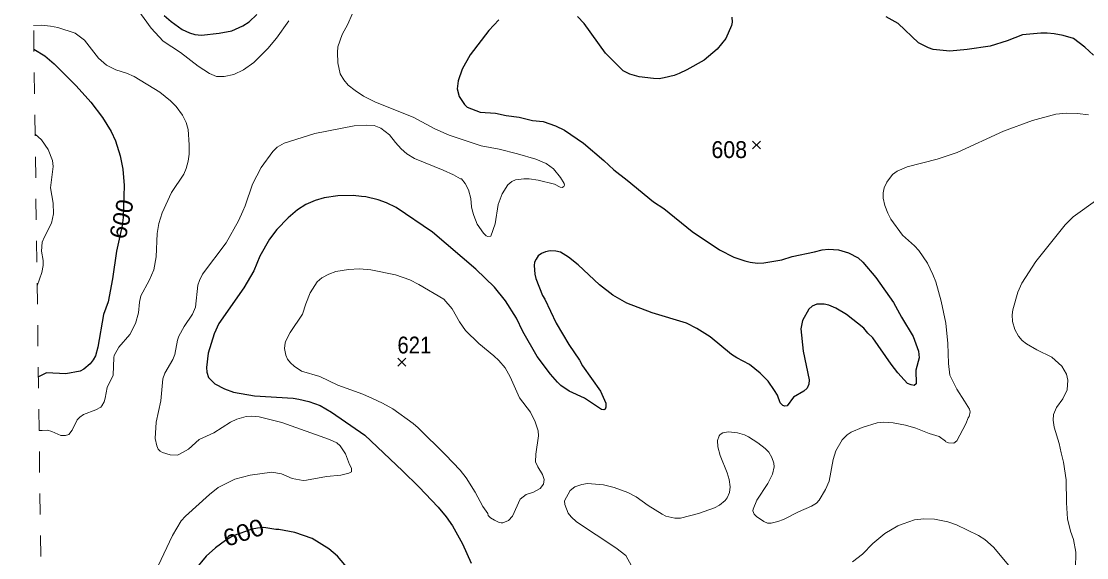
# Model space of a CAD drawing. Extents: x 294.2 to 320.3, y 7482.7 to 7510.7.
# Drawn here: x 294.25 to 299.31, y 7503.53 to 7506.08 of the extents above; entities that cross this region are included whole.
import ezdxf
from ezdxf.enums import TextEntityAlignment as Align

# ---------------------------------------------------------------- set-up
doc = ezdxf.new("R2010")
doc.units = 0
doc.header["$LTSCALE"] = 0.032
doc.linetypes.add('SHORT_DASHED', pattern=[2.7, 1.5, -1.2])
for name, color, linetype, lineweight in [('1', 7, 'Continuous', 25), ('2', 7, 'Continuous', 13), ('21', 7, 'Continuous', 25), ('22', 7, 'SHORT_DASHED', 13)]:
    doc.layers.add(name, color=color, linetype=linetype, lineweight=lineweight)
doc.layers.add('61', color=7, linetype='Continuous')

msp = doc.modelspace()

# ---------------------------------------------------------------- linework, layer by layer
at = {"layer": '1'}
for points in [[(294.93, 7506.1052), (294.9638, 7506.0756), (295.016, 7506.039), (295.0499, 7506.0228), (295.0765, 7506.0142), (295.1081, 7506.0121), (295.1908, 7506.0207), (295.2512, 7506.0326), (295.3034, 7506.0562), (295.3339, 7506.0745), (295.37, 7506.1089)], [(297.6273, 7506.0964), (297.629, 7506.0733), (297.6262, 7506.0566), (297.599, 7505.9958), (297.5574, 7505.9448), (297.4963, 7505.892), (297.4137, 7505.8463), (297.3776, 7505.8296), (297.3537, 7505.8199), (297.3066, 7505.8086), (297.2828, 7505.8043), (297.2545, 7505.8049), (297.1868, 7505.8135), (297.143, 7505.8258), (297.1114, 7505.8414), (297.027, 7505.9252), (296.9265, 7506.0661), (296.8938, 7506.1005)], [(298.5139, 7505.9742), (298.4168, 7506.0661), (298.3608, 7506.0984)], [(296.5199, 7506.0844), (296.4728, 7506.0333), (296.3835, 7505.9177), (296.3468, 7505.8499), (296.3263, 7505.794), (296.3219, 7505.7564), (296.3318, 7505.7203), (296.3568, 7505.6817), (296.3696, 7505.6693), (296.4323, 7505.6462), (296.5039, 7505.6403), (296.5554, 7505.629), (296.6175, 7505.621), (296.6807, 7505.6059), (296.7302, 7505.6016), (296.7901, 7505.5812), (296.8317, 7505.5592), (296.9219, 7505.4974), (297.019, 7505.4161), (297.0661, 7505.3715), (297.1305, 7505.3226), (297.2559, 7505.2194), (297.3042, 7505.1882), (297.4395, 7505.0785), (297.5681, 7504.9919), (297.637, 7504.9569), (297.6886, 7504.9386), (297.7141, 7504.9327), (297.7496, 7504.9284), (297.779, 7504.9295), (297.8644, 7504.9435), (297.9143, 7504.9596), (298.0203, 7504.9822), (298.0563, 7504.9919), (298.0868, 7504.9941), (298.1339, 7504.9913), (298.1811, 7504.9774), (298.2277, 7504.9532), (298.2499, 7504.9333), (298.312, 7504.8591), (298.3952, 7504.7408), (298.4331, 7504.6713), (298.4881, 7504.5786), (298.5143, 7504.5104), (298.5168, 7504.4778), (298.5015, 7504.4201), (298.5037, 7504.3545), (298.4932, 7504.347), (298.4798, 7504.3491), (298.4627, 7504.3566), (298.4455, 7504.3728), (298.4158, 7504.4061), (298.3847, 7504.4475)], [(299.3449, 7505.9161), (299.3043, 7505.9542), (299.25, 7505.9951), (299.2023, 7506.0096), (299.1585, 7506.0172), (299.1257, 7506.0215), (299.0947, 7506.021), (299.0082, 7506.0129), (298.935, 7505.9844)], [(294.3116, 7505.9445), (294.3634, 7505.913), (294.4071, 7505.875), (294.5123, 7505.7701), (294.5825, 7505.6928), (294.6368, 7505.6207), (294.6783, 7505.5543), (294.6993, 7505.5089), (294.7217, 7505.4387), (294.7332, 7505.3749), (294.7409, 7505.297), (294.736, 7505.1441), (294.7306, 7505.1069), (294.7038, 7504.9841), (294.6853, 7504.8539), (294.6642, 7504.7434), (294.6425, 7504.6847), (294.6151, 7504.5282), (294.6044, 7504.4879), (294.5935, 7504.4685), (294.578, 7504.4491), (294.5487, 7504.4243), (294.5308, 7504.4142), (294.4638, 7504.4024), (294.3718, 7504.4063), (294.3326, 7504.3874)], [(298.935, 7505.9844), (298.854, 7505.9586), (298.7453, 7505.9425), (298.6632, 7505.9349), (298.5838, 7505.9431), (298.5616, 7505.9506), (298.5139, 7505.9742)], [(298.0876, 7504.7287), (298.0661, 7504.7325), (298.0306, 7504.7325), (298.0084, 7504.7228), (297.9928, 7504.7094), (297.9626, 7504.6559), (297.9559, 7504.6161), (297.9665, 7504.5102), (297.9942, 7504.3736), (297.9936, 7504.3526), (297.9858, 7504.3338), (297.9698, 7504.3193), (297.9201, 7504.2908), (297.8907, 7504.2493), (297.8796, 7504.2477), (297.8696, 7504.252), (297.8568, 7504.2639), (297.8435, 7504.2999), (297.8302, 7504.323), (297.8003, 7504.3666), (297.7626, 7504.4058), (297.7107, 7504.4456), (297.6505, 7504.4774), (297.6261, 7504.494), (297.5243, 7504.5779), (297.4614, 7504.6177), (297.4117, 7504.643), (297.2495, 7504.692), (297.1291, 7504.7377), (297.062, 7504.7753), (296.998, 7504.8248), (296.8972, 7504.9195), (296.852, 7504.9561), (296.8132, 7504.9797), (296.7913, 7504.9851), (296.7636, 7504.9867), (296.7425, 7504.9824), (296.7231, 7504.9743), (296.7073, 7504.9625), (296.6973, 7504.9475), (296.6895, 7504.9329), (296.6878, 7504.9163), (296.6909, 7504.8754), (296.6953, 7504.855), (296.7272, 7504.7738), (296.7383, 7504.7572), (296.793, 7504.642), (296.8523, 7504.5416), (296.9028, 7504.4668), (296.9172, 7504.4404), (297.0032, 7504.3199), (297.0281, 7504.2624), (297.0281, 7504.243), (297.0248, 7504.2339), (297.0185, 7504.231), (297.0079, 7504.2331), (296.9267, 7504.2864), (296.8537, 7504.3192), (296.8146, 7504.3466), (296.7985, 7504.3617), (296.7652, 7504.3999), (296.7027, 7504.4843), (296.6346, 7504.6036), (296.604, 7504.6667), (296.5526, 7504.7485), (296.4991, 7504.8141), (296.4115, 7504.9001), (296.2048, 7505.075), (296.0328, 7505.1928), (295.9867, 7505.2143), (295.9462, 7505.2288), (295.8888, 7505.2433), (295.8672, 7505.2454), (295.8283, 7505.2502), (295.7548, 7505.2484), (295.69, 7505.2376), (295.6476, 7505.2263), (295.6027, 7505.2059), (295.563, 7505.1817), (295.5186, 7505.144), (295.4651, 7505.0881), (295.4301, 7505.0413), (295.3849, 7504.9607), (295.3563, 7504.8919), (295.3094, 7504.8107), (295.1895, 7504.6413), (295.1673, 7504.5918), (295.1399, 7504.5003), (295.1311, 7504.4326), (295.1333, 7504.41), (295.1411, 7504.3842), (295.1713, 7504.3546), (295.2162, 7504.3304), (295.2603, 7504.3153), (295.3587, 7504.297)], [(298.3847, 7504.4475), (298.2968, 7504.5735), (298.274, 7504.595), (298.2539, 7504.6196), (298.172, 7504.6846), (298.1215, 7504.7136), (298.0876, 7504.7287)], [(295.3587, 7504.297), (295.5435, 7504.2865), (295.5701, 7504.2817), (295.6181, 7504.2704), (295.672, 7504.2508), (295.7255, 7504.2194), (295.883, 7504.1107)], [(295.883, 7504.1107), (296.0627, 7503.9403), (296.1406, 7503.865), (296.2319, 7503.7677), (296.2697, 7503.7225), (296.2999, 7503.6795), (296.3473, 7503.5935), (296.3892, 7503.5026)], [(295.8065, 7503.4738), (295.7539, 7503.5356), (295.7123, 7503.5706), (295.634, 7503.619), (295.551, 7503.6486), (295.4744, 7503.6625), (295.461, 7503.6618), (295.4031, 7503.6709), (295.3737, 7503.6693), (295.3476, 7503.6639), (295.2575, 7503.6322), (295.2214, 7503.6104), (295.1745, 7503.5754), (295.1296, 7503.5351), (295.0771, 7503.4722)]]:
    msp.add_lwpolyline(points, dxfattribs=at)
at = {"layer": '2'}
for points in [[(294.79, 7506.1544), (294.8692, 7506.044), (294.926, 7505.9827), (295.0077, 7505.9284), (295.0913, 7505.8646), (295.1456, 7505.8288), (295.1789, 7505.8154), (295.2146, 7505.8148), (295.2619, 7505.825), (295.3066, 7505.846), (295.3557, 7505.8818), (295.4227, 7505.9476), (295.4636, 7505.9967), (295.523, 7506.0797)], [(295.8231, 7506.1104), (295.8026, 7506.0631), (295.7758, 7506.0146), (295.756, 7505.9559), (295.7534, 7505.9291), (295.7547, 7505.8793), (295.7669, 7505.8282), (295.7835, 7505.7988), (295.8052, 7505.7739), (295.8377, 7505.7477), (295.8773, 7505.7222), (295.9348, 7505.6928), (296.1136, 7505.6213), (296.2157, 7505.567), (296.2847, 7505.5357), (296.4367, 7505.4859), (296.5222, 7505.4693), (296.609, 7505.447), (296.6959, 7505.4221), (296.7457, 7505.401), (296.7808, 7505.3755), (296.814, 7505.3353), (296.8306, 7505.3072), (296.8325, 7505.2983), (296.8293, 7505.2918), (296.821, 7505.288), (296.8121, 7505.2893), (296.784, 7505.3027), (296.7074, 7505.3225), (296.6652, 7505.3283), (296.6384, 7505.3282), (296.5988, 7505.3237), (296.5822, 7505.3161), (296.5631, 7505.3002), (296.5356, 7505.2574), (296.5165, 7505.2063), (296.503, 7505.1144), (296.4819, 7505.0563)], [(294.336, 7504.1319), (294.3507, 7504.1328), (294.3761, 7504.135), (294.3961, 7504.1273), (294.4395, 7504.1081), (294.4612, 7504.1088), (294.4771, 7504.1139), (294.4925, 7504.1349), (294.5167, 7504.1834), (294.5289, 7504.1968), (294.5468, 7504.2084), (294.6055, 7504.2313), (294.6291, 7504.2441), (294.6342, 7504.2498), (294.6444, 7504.269), (294.6496, 7504.2869), (294.6591, 7504.3367), (294.6885, 7504.3954), (294.6904, 7504.4797), (294.693, 7504.4887), (294.7153, 7504.5289), (294.7664, 7504.5895), (294.7945, 7504.6406), (294.8079, 7504.6917), (294.8136, 7504.7428), (294.82, 7504.7734), (294.859, 7504.8449), (294.8807, 7504.896), (294.8922, 7504.9573), (294.8973, 7505.0684), (294.9055, 7505.1169), (294.9215, 7505.1667), (294.965, 7505.2637), (295.0237, 7505.3506), (295.0352, 7505.3774), (295.0441, 7505.4119), (295.0492, 7505.4464), (295.0498, 7505.4898), (295.0447, 7505.5626), (295.0352, 7505.5971), (295.0173, 7505.6315), (294.9867, 7505.673), (294.9605, 7505.6986), (294.91, 7505.74), (294.7881, 7505.8154), (294.7511, 7505.8307), (294.7013, 7505.846), (294.6566, 7505.8684), (294.6176, 7505.9028), (294.5525, 7505.9871), (294.5078, 7506.0204), (294.4258, 7506.048), (294.3897, 7506.0536), (294.3491, 7506.0584), (294.3101, 7506.0576)], [(299.2166, 7505.6404), (299.1668, 7505.6353), (299.0557, 7505.6066), (298.9178, 7505.5549), (298.6981, 7505.4534), (298.6036, 7505.4227), (298.4606, 7505.385)], [(299.3213, 7505.6328), (299.2702, 7505.6392), (299.2166, 7505.6404)], [(294.3267, 7504.8203), (294.3488, 7504.8832), (294.3552, 7504.9164), (294.3552, 7504.9407), (294.3469, 7504.9841), (294.3513, 7505.0275), (294.361, 7505.0531), (294.3942, 7505.1175), (294.4037, 7505.1616), (294.4024, 7505.2127), (294.3909, 7505.2855), (294.4024, 7505.387), (294.3999, 7505.4151), (294.3788, 7505.4681), (294.3475, 7505.5141), (294.3171, 7505.5404)], [(296.3957, 7505.1744), (296.3906, 7505.1948), (296.3868, 7505.2357), (296.3766, 7505.2765), (296.3607, 7505.3072), (296.3428, 7505.3282), (296.3377, 7505.3282), (296.3045, 7505.348), (296.2553, 7505.3704), (296.12, 7505.4246), (296.0835, 7505.4476), (296.0561, 7505.4712), (296.0287, 7505.5019), (296.0006, 7505.5383), (295.9591, 7505.5696), (295.9284, 7505.5817), (295.8914, 7505.5842), (295.8327, 7505.5804), (295.6462, 7505.5441), (295.5006, 7505.4987), (295.4668, 7505.4789), (295.4464, 7505.4585), (295.3908, 7505.3825), (295.3506, 7505.3034), (295.3148, 7505.1999), (295.3034, 7505.1757), (295.2829, 7505.129), (295.2242, 7505.025), (295.1118, 7504.8749), (295.0978, 7504.8462), (295.0907, 7504.8232), (295.0786, 7504.7185), (295.0646, 7504.6853), (295.0256, 7504.6272), (295.0007, 7504.5806), (294.9943, 7504.5627), (294.9809, 7504.4938), (294.9713, 7504.4695), (294.9336, 7504.4044), (294.9247, 7504.3788), (294.9209, 7504.3431), (294.9145, 7504.2741), (294.8928, 7504.172), (294.8877, 7504.0954), (294.8947, 7504.0596), (294.9024, 7504.0443), (294.9113, 7504.034), (294.9222, 7504.0283), (294.9592, 7504.0174), (294.9937, 7504.0161), (295.0026, 7504.0194), (295.0454, 7504.0436), (295.0971, 7504.0896), (295.1667, 7504.1215), (295.2459, 7504.1719), (295.2759, 7504.1873), (295.3193, 7504.1987), (295.3461, 7504.2007), (295.3819, 7504.1981), (295.4898, 7504.1707), (295.7165, 7504.0902), (295.7509, 7504.0743), (295.7669, 7504.0602), (295.7911, 7504.0213), (295.8103, 7503.9715), (295.8205, 7503.9536), (295.8199, 7503.9357), (295.8071, 7503.9293), (295.7701, 7503.921), (295.7011, 7503.9147), (295.6066, 7503.8961), (295.5913, 7503.8948), (295.5377, 7503.905), (295.4879, 7503.9262), (295.4419, 7503.9344), (295.3385, 7503.9198), (295.2657, 7503.9006), (295.1871, 7503.861), (295.1463, 7503.8291), (295.0311, 7503.7253), (295.0103, 7503.704), (294.9694, 7503.6344), (294.9011, 7503.4888)], [(298.4606, 7505.385), (298.4134, 7505.3653), (298.3904, 7505.3487), (298.3635, 7505.3129), (298.3514, 7505.2855), (298.3463, 7505.2625), (298.3469, 7505.237), (298.3546, 7505.2012), (298.368, 7505.1654), (298.3834, 7505.1374), (298.4389, 7505.0615), (298.4957, 7505.0109), (298.5155, 7504.988), (298.5564, 7504.9273), (298.5826, 7504.8743), (298.5959, 7504.8398), (298.6215, 7504.7466), (298.6439, 7504.6432), (298.6528, 7504.5461), (298.656, 7504.4504), (298.663, 7504.3961), (298.6962, 7504.329), (298.7326, 7504.2716), (298.7562, 7504.2333), (298.7594, 7504.2218), (298.7549, 7504.1988), (298.7498, 7504.193), (298.7383, 7504.1649), (298.6961, 7504.0837), (298.6828, 7504.073), (298.6566, 7504.0736), (298.6445, 7504.0781), (298.6432, 7504.0819), (298.6126, 7504.1036), (298.5641, 7504.1177), (298.5015, 7504.1439), (298.453, 7504.1586), (298.3942, 7504.1694), (298.347, 7504.1719), (298.3176, 7504.1688), (298.2461, 7504.1464), (298.195, 7504.1241), (298.1746, 7504.1119), (298.1516, 7504.0883), (298.1216, 7504.0353), (298.1081, 7503.9945), (298.089, 7503.8923), (298.0718, 7503.8515), (298.0424, 7503.801), (298.029, 7503.7876), (298.006, 7503.7735), (297.9447, 7503.7454), (297.8726, 7503.7091), (297.8464, 7503.6995), (297.8145, 7503.6925), (297.7966, 7503.6925), (297.7787, 7503.7001), (297.7442, 7503.7237), (297.7334, 7503.7346), (297.7276, 7503.7506), (297.7283, 7503.7595), (297.7455, 7503.8017), (297.7991, 7503.8802), (297.8202, 7503.9255), (297.8285, 7503.96), (297.8266, 7503.9779), (297.817, 7504.0047), (297.8029, 7504.029), (297.7857, 7504.0468), (297.7512, 7504.0743), (297.7066, 7504.103), (297.6881, 7504.1113), (297.6536, 7504.1221), (297.6115, 7504.1266), (297.5846, 7504.1209), (297.5719, 7504.1138), (297.5667, 7504.1068), (297.5585, 7504.0845), (297.5603, 7504.0558), (297.5725, 7504.0136), (297.6044, 7503.9319), (297.614, 7503.9), (297.6197, 7503.8642), (297.6159, 7503.8374), (297.6044, 7503.8132), (297.5961, 7503.8003), (297.5693, 7503.778), (297.5451, 7503.7653), (297.4684, 7503.7384), (297.3829, 7503.7161), (297.3561, 7503.7167), (297.3139, 7503.7257), (297.296, 7503.7346), (297.2302, 7503.7755), (297.1728, 7503.8169)], [(299.0276, 7504.5448), (299.0071, 7504.5601), (298.9892, 7504.5812), (298.9714, 7504.6125), (298.9608, 7504.65), (298.9597, 7504.6817), (298.963, 7504.7054), (298.9861, 7504.79), (299.0052, 7504.8322), (299.071, 7504.9356), (299.2114, 7505.1105), (299.2491, 7505.1488), (299.3666, 7505.2325)], [(296.4819, 7505.0563), (296.4679, 7505.055), (296.4596, 7505.0582), (296.4475, 7505.0703), (296.4181, 7505.1131), (296.4009, 7505.154), (296.3957, 7505.1744)], [(299.2204, 7504.3252), (299.2242, 7504.3725), (299.2172, 7504.4006), (299.1955, 7504.4389), (299.1482, 7504.4804), (299.0761, 7504.5167), (299.0276, 7504.5448)], [(299.2594, 7503.4748), (299.2619, 7503.5552), (299.2504, 7503.6152), (299.237, 7503.6535), (299.2229, 7503.7123), (299.2166, 7503.7889), (299.2153, 7503.8987), (299.2025, 7503.9817), (299.1917, 7504.0264), (299.1821, 7504.0711), (299.1591, 7504.149), (299.154, 7504.1822), (299.1552, 7504.209), (299.1693, 7504.2422), (299.1993, 7504.2837), (299.2204, 7504.3252)], [(297.1728, 7503.8169), (297.1326, 7503.8386), (297.0687, 7503.8623), (297.0177, 7503.8738), (296.9411, 7503.8802), (296.9142, 7503.8757), (296.8816, 7503.8642)], [(296.8816, 7503.8642), (296.8587, 7503.847), (296.8325, 7503.7991), (296.8331, 7503.7812), (296.8497, 7503.7397), (296.8638, 7503.7218), (296.8887, 7503.6989), (297.0764, 7503.5756), (297.1236, 7503.538), (297.1511, 7503.4901)], [(298.2014, 7503.5086), (298.2486, 7503.5456), (298.2971, 7503.5954), (298.3546, 7503.6439), (298.4159, 7503.6797), (298.4414, 7503.6899), (298.4957, 7503.7078), (298.5398, 7503.7129), (298.5909, 7503.711), (298.6534, 7503.6989), (298.6943, 7503.6842), (298.799, 7503.6337), (298.8297, 7503.6139), (298.8699, 7503.5775), (298.9599, 7503.4722)]]:
    msp.add_lwpolyline(points, dxfattribs=at)
msp.add_lwpolyline([(296.4992, 7503.7065), (296.4807, 7503.718), (296.4692, 7503.7295), (296.4673, 7503.7378), (296.4443, 7503.771), (296.4072, 7503.84), (296.3651, 7503.9076), (296.337, 7503.944), (296.2668, 7504.0175), (296.1372, 7504.1458), (296.1129, 7504.1656), (296.0165, 7504.2352), (295.968, 7504.2633), (295.9208, 7504.285), (295.8735, 7504.3054), (295.756, 7504.3482), (295.6705, 7504.389), (295.583, 7504.4152), (295.5472, 7504.4382), (295.5306, 7504.4535), (295.5166, 7504.4721), (295.5083, 7504.4899), (295.5026, 7504.5231), (295.5044, 7504.55), (295.5077, 7504.5589), (295.5281, 7504.5985), (295.5881, 7504.6853), (295.6028, 7504.7351), (295.6245, 7504.7875), (295.6571, 7504.8391), (295.6794, 7504.8577), (295.7126, 7504.8762), (295.7458, 7504.8877), (295.8058, 7504.8979), (295.8582, 7504.9005), (295.9118, 7504.896), (296.0293, 7504.873), (296.097, 7504.8481), (296.1404, 7504.827), (296.2585, 7504.7562), (296.2981, 7504.7115), (296.3339, 7504.6483), (296.3613, 7504.6074), (296.4258, 7504.5455), (296.496, 7504.488), (296.5209, 7504.465), (296.5497, 7504.4312), (296.5739, 7504.3871), (296.6192, 7504.2882), (296.6703, 7504.2192), (296.6927, 7504.1745), (296.7073, 7504.1311), (296.7093, 7504.1069), (296.6958, 7504.02), (296.6952, 7503.9843), (296.7048, 7503.96), (296.7284, 7503.923), (296.7354, 7503.9), (296.7329, 7503.877), (296.7169, 7503.8565), (296.6844, 7503.8399), (296.6499, 7503.8291), (296.6211, 7503.8061), (296.5854, 7503.7263), (296.5669, 7503.7052), (296.5388, 7503.6938), (296.5312, 7503.6938), (296.5222, 7503.695)], close=True, dxfattribs=at)
at = {"layer": '21'}
for p, q in [((297.7253, 7505.5081), (297.7628, 7505.4706)), ((297.7628, 7505.5081), (297.7253, 7505.4706)), ((296.0402, 7504.4757), (296.0777, 7504.4382)), ((296.0777, 7504.4757), (296.0402, 7504.4382))]:
    msp.add_line(p, q, dxfattribs=at)
at = {"layer": '22'}
msp.add_line((294.6234, 7482.7353), (294.2515, 7510.4214), dxfattribs=at)

# ---------------------------------------------------------------- texts
at = {"layer": '61'}
for s, width, p in [('608', 0.95, (297.615, 7505.4275)), ('621', 0.9, (296.1189, 7504.4988))]:
    msp.add_text(s, height=0.08, dxfattribs=dict(at, width=width)).set_placement(p, align=Align.CENTER)
for rotation, width, p in [(77.745, 1.05, (294.7669, 7505.1291)), (18.533, 1.1, (295.3198, 7503.6099))]:
    msp.add_text('600', height=0.08, rotation=rotation, dxfattribs=dict(at, width=width)).set_placement(p, align=Align.CENTER)

doc.saveas('drawing.dxf')
